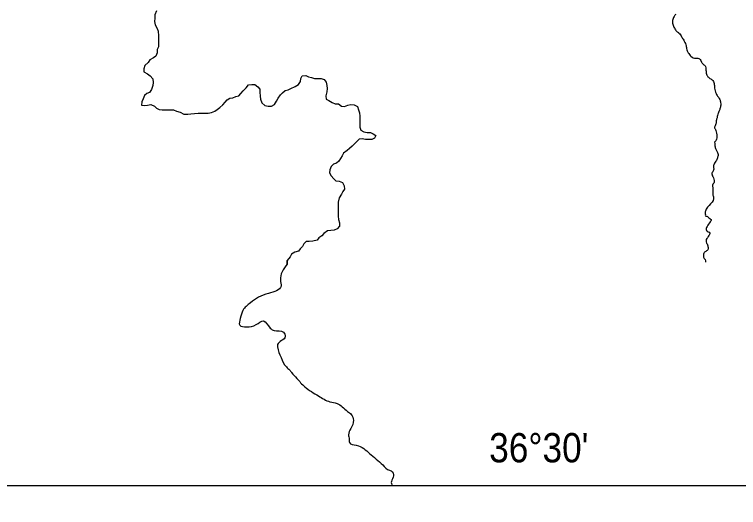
# Model space of a CAD drawing. Extents: x -1643653 to 4543381, y 1624270 to 13878484.
# Drawn here: x 765076 to 777439, y 8889466 to 8897887 of the extents above; entities that cross this region are included whole.
import ezdxf
from ezdxf.enums import TextEntityAlignment as Align

# ---------------------------------------------------------------- set-up
doc = ezdxf.new("R2010")
doc.units = 0
doc.header["$LTSCALE"] = 200
for name, color, linetype, lineweight in [('1', 7, 'Continuous', 13), ('24', 7, 'Continuous', 25), ('3', 7, 'Continuous', 13)]:
    doc.layers.add(name, color=color, linetype=linetype, lineweight=lineweight)
doc.layers.add('46', color=7, linetype='Continuous')

msp = doc.modelspace()

# ---------------------------------------------------------------- linework, layer by layer
at = {"layer": '1', "lineweight": 25}
msp.add_spline([(814781, 9009175.5), (814787.2, 9009173.4), (814796.9, 9009173.4), (814799.4, 9009172.4), (814805.1, 9009174.5), (814805.6, 9009176.5), (814811.7, 9009179.5), (814811.7, 9009179.5), (814801.5, 9009181), (814790.7, 9009181.5), (814784.1, 9009183.1), (814777.4, 9009185.1), (814778.4, 9009175.5)], degree=3, dxfattribs=at)
at = {"layer": '24'}
for points in [[(767502.1, 8897951.1), (767471.1, 8897880), (767470.7, 8897824), (767465.2, 8897768), (767475, 8897711.9), (767510.2, 8897650.6), (767530.2, 8897599.5), (767534.8, 8897523), (767534.4, 8897461.9), (767533.9, 8897395.7), (767533.5, 8897334.6), (767512.8, 8897288.9)], [(767512.8, 8897288.9), (767512.4, 8897232.8), (767488, 8897175.6), (767450.1, 8897147.2), (767389.5, 8897111.4), (767358.7, 8897065.7), (767302.4, 8897015.2), (767286.8, 8896959.2), (767286.4, 8896908.3), (767347.2, 8896872.2), (767392.8, 8896841.4), (767438.2, 8896790.2), (767442.8, 8896723.9), (767437.4, 8896673), (767416.6, 8896606.9), (767380.6, 8896556.2), (767334.7, 8896536.1), (767293.8, 8896500.7), (767273.1, 8896444.8), (767252.4, 8896394), (767246.9, 8896338), (767297.7, 8896332.6), (767348.6, 8896337.4), (767404.6, 8896347.2), (767465.5, 8896321.3), (767500.8, 8896285.4), (767546.5, 8896264.8), (767597.3, 8896259.4), (767668.5, 8896258.9), (767719.4, 8896258.6), (767790.6, 8896258.1), (767841.3, 8896237.4), (767907.3, 8896216.6), (767968.1, 8896185.7), (768034.2, 8896185.2), (768085.1, 8896190), (768151.2, 8896194.7)], [(768151.2, 8896194.7), (768212.3, 8896199.4), (768273.4, 8896204.1), (768329.3, 8896203.7), (768385.3, 8896203.4), (768441.3, 8896213.2), (768497.4, 8896233.2), (768538.3, 8896263.5), (768584.3, 8896298.9), (768635.5, 8896344.4), (768671.4, 8896390), (768707.3, 8896430.5), (768753.2, 8896460.8), (768804.1, 8896465.6), (768855.1, 8896485.6), (768906.1, 8896500.6), (768942, 8896536), (768977.9, 8896581.6), (769029.1, 8896637.3), (769070.2, 8896688), (769131.2, 8896692.7), (769182.1, 8896692.4), (769232.7, 8896651.3), (769262.9, 8896610.3), (769262.5, 8896559.4), (769272.3, 8896493.1), (769277, 8896442.2), (769302, 8896380.9), (769352.6, 8896334.7), (769408.4, 8896319.1), (769464.3, 8896318.7), (769515.4, 8896348.9), (769551.4, 8896404.7), (769577.2, 8896460.6), (769618.3, 8896516.4), (769654.1, 8896551.8), (769700.1, 8896587.2), (769751.1, 8896602.1), (769797, 8896622.2), (769868.5, 8896657.4), (769924.7, 8896692.7), (769960.6, 8896743.4), (769966.1, 8896794.3), (769986.7, 8896840), (770047.8, 8896844.7), (770093.4, 8896824.1), (770149.2, 8896808.4), (770200, 8896792.8), (770256, 8896792.4), (770311.9, 8896792.1), (770362.7, 8896776.5), (770397.9, 8896730.4), (770407.7, 8896674.3), (770412.5, 8896623.3), (770407, 8896567.3), (770391.2, 8896496.1), (770395.9, 8896440.1), (770441.6, 8896419.4), (770502.4, 8896383.4), (770553.1, 8896362.7), (770609, 8896362.3), (770659.6, 8896321.2), (770710.4, 8896315.8), (770766.5, 8896335.8), (770817.5, 8896350.8)], [(770817.5, 8896350.8), (770878.5, 8896345.3), (770934.2, 8896314.4), (770949.1, 8896258.2), (770964, 8896207.2), (770973.8, 8896151.1), (770973.3, 8896079.8), (770972.9, 8896023.8), (770972.5, 8895962.7), (770987.4, 8895911.6), (771038, 8895880.7), (771099, 8895870.2), (771154.9, 8895869.8), (771200.6, 8895849.1), (771246.1, 8895818.3), (771225.5, 8895772.6), (771179.6, 8895752.5), (771118.5, 8895752.9), (771067.7, 8895753.2), (771011.8, 8895763.7), (770960.9, 8895759), (770914.8, 8895713.4), (770879, 8895678), (770843.1, 8895637.5), (770797, 8895597), (770756.1, 8895561.6), (770694.8, 8895521.3), (770669, 8895470.5), (770643.3, 8895424.8), (770612.5, 8895384.3), (770571.5, 8895348.9), (770525.6, 8895328.8), (770484.7, 8895288.3), (770458.8, 8895232.4), (770453.4, 8895181.5), (770483.6, 8895130.4), (770529, 8895079.2)], [(770529, 8895079.2), (770564.3, 8895043.3), (770620.3, 8895042.9), (770676.1, 8895017.1), (770706.2, 8894960.9), (770710.9, 8894904.8), (770680.1, 8894864.2), (770659.4, 8894818.5), (770618.3, 8894757.7), (770602.6, 8894681.4), (770602.1, 8894620.2), (770601.7, 8894559.1), (770601.3, 8894498), (770600.9, 8894442), (770605.6, 8894385.9), (770625.6, 8894329.8), (770625.2, 8894273.7), (770584.2, 8894228.1), (770533.1, 8894203), (770477.2, 8894198.3), (770421.2, 8894193.5), (770359.8, 8894148.1), (770324, 8894107.6), (770272.8, 8894072.2), (770242.1, 8894031.7), (770170.7, 8894016.8), (770109.7, 8894012.1), (770058.8, 8894012.5), (770017.8, 8893972), (769992.1, 8893926.3), (769956.2, 8893885.8), (769925.4, 8893845.2), (769864.3, 8893830.3), (769808.1, 8893795), (769782.3, 8893749.4), (769731, 8893683.5), (769730.6, 8893623.6), (769730.6, 8893623.6), (769731, 8893683.5)]]:
    msp.add_lwpolyline(points, dxfattribs=at)
for points in [[(776365.9, 8897887.4), (776337, 8897852.2), (776322, 8897817.1), (776310.7, 8897755.6), (776314.5, 8897724.2), (776345.8, 8897655.4), (776379.7, 8897601.5), (776422.3, 8897570.1), (776466.2, 8897507.3), (776502.6, 8897448.3), (776539, 8897370.5), (776552.8, 8897306.5), (776564.1, 8897265.1), (776587.9, 8897223.7), (776611.8, 8897188.5), (776684.5, 8897143.3), (776759.8, 8897134.6), (776784.9, 8897119.5), (776803.7, 8897075.6), (776837.6, 8897037.9), (776875.2, 8896999), (776882.7, 8896955.1), (776887.8, 8896884.8), (776899.1, 8896853.4), (776925, 8896814.1), (776977.7, 8896777.7), (777001.5, 8896757.6), (777016.6, 8896726.3), (777024.1, 8896688.6), (777030.3, 8896627.1), (777039.1, 8896585.7), (777056.7, 8896540.5), (777073, 8896504.1), (777101.9, 8896467.7), (777118.2, 8896433.8), (777133.2, 8896384.9), (777134.5, 8896338.4), (777128.2, 8896303.3), (777113.2, 8896253.1), (777096.8, 8896212.9), (777085.6, 8896182.8), (777065.4, 8896101.2), (777056.7, 8896071.1), (777056.7, 8896043.5), (777050.4, 8896017.1), (777040.3, 8895985.7), (777029.1, 8895963.1), (777031.6, 8895941.8), (777045.4, 8895923), (777057.9, 8895882.8), (777067.9, 8895833.9), (777067.9, 8895778.6), (777059.2, 8895742.2), (777040.3, 8895717.1), (777029.1, 8895705.8)], [(777029.1, 8895705.8), (777034.1, 8895656.9), (777037.8, 8895625.5), (777057.9, 8895576.6), (777080.5, 8895531.4), (777089.3, 8895497.5), (777085.5, 8895461.1), (777069.2, 8895412.1), (777051.6, 8895380.8), (777030.3, 8895349.4), (777017.8, 8895319.3), (777011.5, 8895297.9), (777015.2, 8895243.3), (777007.7, 8895217), (776988.9, 8895186.8), (776985.1, 8895163), (776990.1, 8895139.1), (777009, 8895096.5), (777021.5, 8895051.3), (777025.3, 8895023.7), (777002.7, 8894991), (776993.9, 8894953.4), (777001.4, 8894903.2), (776998.9, 8894847.9), (777001.4, 8894802.8), (777011.5, 8894772.7), (776873.4, 8894529.4), (776869.7, 8894500.5), (776873.4, 8894477.9), (776873.4, 8894449.1), (776896, 8894441.5), (776946.2, 8894401.4), (776968.8, 8894385.1), (776941.2, 8894328.6), (776893.5, 8894247), (776883.5, 8894226.9), (776894.7, 8894198), (776918.6, 8894176.7), (776948.7, 8894154.1), (776944.9, 8894129), (776931.1, 8894110.2), (776907.3, 8894075), (776887.2, 8894046.2), (776884.7, 8894021.1), (776893.5, 8893983.4), (776909.8, 8893950.8), (776916.1, 8893923.2), (776921.1, 8893893), (776912.3, 8893867.9), (776865.9, 8893832.8), (776847.1, 8893812.7), (776838.3, 8893767.5), (776840.8, 8893739.9), (776868.4, 8893699.8), (776877.2, 8893658.3)], [(769730.6, 8893623.6), (769616.5, 8893351.5), (769628.2, 8893248.9), (769414.9, 8893123.9), (769244.4, 8893058.7), (769103.4, 8892961.8), (768976.6, 8892833.6), (768931.1, 8892697.4), (768921.9, 8892580.3), (769038.2, 8892550.5), (769202.7, 8892590.4), (769327.2, 8892652.2), (769440.2, 8892530.6), (769510.1, 8892487.2), (769667.2, 8892461), (769700.2, 8892383.2), (769568.1, 8892250.2), (769566.7, 8892209.4), (769626.7, 8892028.4), (769718, 8891866.8), (769772.4, 8891818.8), (769806.4, 8891771.6), (769894.7, 8891671.3), (770032.5, 8891528.4), (770266.7, 8891371.7), (770462, 8891272.6), (770583.3, 8891242.6), (770673.2, 8891188.2), (770762.2, 8891108.4), (770826.6, 8891054.9), (770864, 8890956.5), (770818.3, 8890815.2), (770779, 8890709.4), (770791.6, 8890632.3), (770794.8, 8890576.1), (770910.4, 8890531), (771140.1, 8890389.8), (771362.6, 8890192.6), (771476.7, 8890101.6), (771506.9, 8890090.3), (771549.9, 8890007), (771510.9, 8889911.4), (771522.9, 8889836.8)]]:
    msp.add_spline(points, degree=3, dxfattribs=at)
at = {"layer": '3', "lineweight": 25}
msp.add_lwpolyline([(563033.9, 9026438.8), (793061.1, 9026438.8), (793495.6, 8889836.8), (563468.3, 8889836.8)], close=True, dxfattribs=at)

# ---------------------------------------------------------------- texts
at = {"layer": '46', "width": 0.9}
msp.add_text("36°30'", height=500, dxfattribs=at).set_placement((774028.3, 8890238.2), align=Align.CENTER)

doc.saveas('drawing.dxf')
